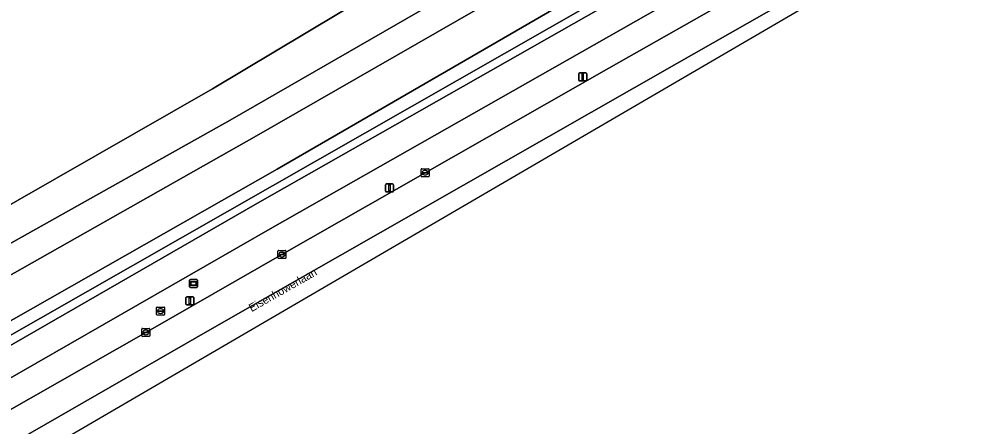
# Model space of a CAD drawing. Extents: x 162417 to 163722, y 384268 to 385417.
# Drawn here: x 163386 to 163504.3, y 384534 to 384584.8 of the extents above; entities that cross this region are included whole.
import ezdxf

# ---------------------------------------------------------------- set-up
doc = ezdxf.new("R2010")
doc.units = 0
for name, color, linetype in [('IMGEO_Berm_groen', 7, 'Continuous'), ('IMGEO_Erf', 7, 'Continuous'), ('IMGEO_Fietspad_gesloten', 7, 'Continuous'), ('IMGEO_Groenvoorziening', 7, 'Continuous'), ('IMGEO_Hek', 7, 'Continuous'), ('IMGEO_Kolk', 7, 'Continuous'), ('IMGEO_Lichtmast', 7, 'Continuous'), ('IMGEO_Openbare_ruimte_label', 7, 'Continuous'), ('IMGEO_Rijbaan_regionaal_gesloten', 7, 'Continuous'), ('IMGEO_Rioolput', 7, 'Continuous'), ('IMGEO_Wegwijzer', 7, 'Continuous')]:
    doc.layers.add(name, color=color, linetype=linetype)

msp = doc.modelspace()

# ---------------------------------------------------------------- linework, layer by layer
at = {"layer": 'IMGEO_Berm_groen'}
for points in [[(163563.61, 384641.94), (163546.21, 384631.66), (163524.74, 384619.5), (163513.73, 384613.26), (163500, 384605.49), (163486.44, 384597.82), (163417.72, 384558.76), (163354.58, 384522.52), (163336.98, 384512.3), (163315.8, 384500), (163237.63, 384454.43), (163127.28, 384389.63), (163118.59, 384384.62), (163112.28, 384381.2)], [(163159.7, 384404.66), (163177.43, 384415.09), (163194.3, 384425.01), (163209.47, 384433.92), (163228.94, 384445.36), (163245.84, 384455.28), (163261.89, 384464.66), (163280.53, 384475.54), (163295.71, 384484.37), (163315.27, 384495.76), (163322.55, 384500), (163332.19, 384505.61), (163338.72, 384509.39), (163350.03, 384515.94), (163367.01, 384525.72), (163384.01, 384535.44), (163401.9, 384545.65), (163418.91, 384555.39), (163436.8, 384565.61), (163459.74, 384578.68), (163476.38, 384588.12)]]:
    msp.add_lwpolyline(points, dxfattribs=at)
at = {"layer": 'IMGEO_Erf'}
msp.add_lwpolyline([(163339.91, 384591.46), (163333.25, 384589.21), (163336.72, 384578.85), (163337.08, 384577.8), (163340.67, 384567.34), (163339.73, 384567.05), (163345.24, 384548.88), (163353.61, 384549.68), (163356.3, 384545.21), (163410.24, 384576.09), (163477.05, 384616.06)], dxfattribs=at)
at = {"layer": 'IMGEO_Fietspad_gesloten'}
for points in [[(163557.36, 384642.39), (163544.38, 384634.73), (163522.82, 384622.53), (163511.15, 384615.92), (163500, 384609.6), (163484.5, 384600.84), (163415.87, 384561.8), (163356.28, 384527.51), (163355.13, 384526.85), (163345.85, 384521.53), (163335.19, 384515.32), (163308.87, 384500), (163214.31, 384444.96), (163137, 384399.43), (163115.64, 384387.12)], [(163417.72, 384558.76), (163486.44, 384597.82), (163500, 384605.49), (163513.73, 384613.26), (163524.74, 384619.5), (163546.21, 384631.66), (163563.61, 384641.94)], [(163112.28, 384381.2), (163118.59, 384384.62), (163127.28, 384389.63), (163237.63, 384454.43), (163315.8, 384500), (163336.98, 384512.3), (163354.58, 384522.52), (163417.72, 384558.76)]]:
    msp.add_lwpolyline(points, dxfattribs=at)
at = {"layer": 'IMGEO_Groenvoorziening'}
for points in [[(163499.85, 384626.96), (163497.99, 384631.97), (163492.66, 384639.09), (163494.07, 384640.6), (163490.39, 384642.26), (163488.85, 384640.4), (163492.65, 384633.03), (163494.18, 384625.45), (163477.05, 384616.06), (163410.24, 384576.09), (163356.3, 384545.21), (163353.61, 384549.68), (163345.24, 384548.88), (163350.85, 384530.37)], [(163354.5, 384529.76), (163418.32, 384566.07), (163500, 384613.36), (163507.38, 384617.63), (163508.24, 384618.88), (163503.38, 384623.68)], [(163501.9, 384620.88), (163500, 384619.4), (163496.13, 384616.41), (163415.73, 384570.23), (163353.96, 384535.29), (163350.39, 384546.23), (163352.19, 384546.65), (163356.61, 384540.9), (163412.42, 384572.17), (163489.45, 384616.52), (163497.84, 384621.57)], [(163497.84, 384621.57), (163489.45, 384616.52), (163412.42, 384572.17), (163356.61, 384540.9), (163352.19, 384546.65), (163350.39, 384546.23), (163353.96, 384535.29), (163415.73, 384570.23), (163496.13, 384616.41), (163500, 384619.4), (163501.9, 384620.88)], [(163350.85, 384530.37), (163351.38, 384528.63), (163354.09, 384527.69), (163510.33, 384616.81), (163508.24, 384618.88), (163507.38, 384617.63), (163500, 384613.36), (163418.32, 384566.07), (163354.5, 384529.76)], [(163484.5, 384600.84), (163500, 384609.6), (163511.15, 384615.92), (163510.33, 384616.81), (163354.09, 384527.69), (163351.38, 384528.63), (163350.85, 384530.37), (163349.88, 384531.24), (163348.95, 384532.05), (163349.14, 384531.4), (163350.42, 384529), (163351.11, 384528.06), (163351.63, 384527.49)], [(163355.13, 384526.85), (163356.28, 384527.51), (163415.87, 384561.8), (163484.5, 384600.84)]]:
    msp.add_lwpolyline(points, dxfattribs=at)
at = {"layer": 'IMGEO_Hek'}
msp.add_lwpolyline([(163510.33, 384616.81), (163354.09, 384527.69), (163351.38, 384528.63), (163350.85, 384530.37)], dxfattribs=at)
at = {"layer": 'IMGEO_Kolk'}
for p, q in [((163436.3, 384565.18), (163436.3, 384566.03)), ((163436.37, 384566.11), (163437.23, 384566.11)), ((163436.79, 384565.89), (163436.81, 384565.89)), ((163437.3, 384566.03), (163437.3, 384565.18)), ((163437.23, 384565.11), (163436.37, 384565.11)), ((163436.56, 384565.6), (163436.56, 384565.61)), ((163436.6, 384565.65), (163437, 384565.65)), ((163436.99, 384565.56), (163436.6, 384565.56)), ((163436.81, 384565.33), (163436.78, 384565.33)), ((163437.04, 384565.61), (163437.04, 384565.6)), ((163418.4, 384554.96), (163418.4, 384555.82)), ((163418.48, 384555.89), (163419.33, 384555.89)), ((163418.66, 384555.38), (163418.66, 384555.4)), ((163419.1, 384555.35), (163418.7, 384555.35)), ((163418.71, 384555.43), (163419.1, 384555.43)), ((163418.89, 384555.67), (163418.92, 384555.67)), ((163419.15, 384555.4), (163419.15, 384555.38)), ((163419.41, 384555.82), (163419.41, 384554.96)), ((163419.33, 384554.89), (163418.48, 384554.89)), ((163418.91, 384555.11), (163418.89, 384555.11)), ((163401.4, 384545.23), (163401.4, 384546.08)), ((163401.47, 384546.15), (163402.32, 384546.15)), ((163401.7, 384545.7), (163402.09, 384545.7)), ((163401.88, 384545.93), (163401.91, 384545.93)), ((163402.4, 384546.08), (163402.4, 384545.23)), ((163402.32, 384545.15), (163401.47, 384545.15)), ((163401.65, 384545.65), (163401.65, 384545.66)), ((163402.09, 384545.61), (163401.69, 384545.61)), ((163401.91, 384545.37), (163401.88, 384545.37)), ((163402.14, 384545.66), (163402.14, 384545.65))]:
    msp.add_line(p, q, dxfattribs=at)
for points in [[(163436.3, 384565.18), (163436.3, 384566.03)], [(163436.37, 384566.11), (163437.23, 384566.11)], [(163437.3, 384566.03), (163437.3, 384565.18)], [(163437.23, 384565.11), (163436.37, 384565.11)], [(163418.4, 384554.96), (163418.4, 384555.82)], [(163418.48, 384555.89), (163419.33, 384555.89)], [(163419.41, 384555.82), (163419.41, 384554.96)], [(163419.33, 384554.89), (163418.48, 384554.89)], [(163401.4, 384545.23), (163401.4, 384546.08)], [(163401.47, 384546.15), (163402.32, 384546.15)], [(163402.4, 384546.08), (163402.4, 384545.23)], [(163402.32, 384545.15), (163401.47, 384545.15)]]:
    msp.add_lwpolyline(points, dxfattribs=at)
for centre, radius, start, end in [((163436.37, 384566.03), 0.0765, 91.552, 178.448), ((163436.37, 384566.03), 0.0765, 91.552, 178.448), ((163437.22, 384566.03), 0.0765, 1.552, 88.448), ((163437.22, 384566.03), 0.0765, 1.552, 88.448), ((163436.37, 384565.18), 0.0765, 181.552, 268.448), ((163436.37, 384565.18), 0.0765, 181.552, 268.448), ((163436.6, 384565.61), 0.0403, 85.8775, 175.7526), ((163436.59, 384565.6), 0.0366, 178.938, 274.7102), ((163437, 384565.61), 0.043, 264.8664, 352.4533), ((163437, 384565.61), 0.0386, 1.7309, 96.639), ((163437.22, 384565.18), 0.0765, 271.552, 358.448), ((163437.22, 384565.18), 0.0765, 271.552, 358.448), ((163418.48, 384555.82), 0.0765, 91.552, 178.448), ((163418.48, 384555.82), 0.0765, 91.552, 178.448), ((163418.7, 384555.39), 0.0403, 85.8775, 175.7526), ((163418.7, 384555.38), 0.0366, 178.938, 274.7102), ((163419.11, 384555.4), 0.0386, 1.7309, 96.639), ((163419.1, 384555.39), 0.043, 264.8664, 352.4533), ((163419.33, 384555.82), 0.0765, 1.552, 88.448), ((163419.33, 384555.82), 0.0765, 1.552, 88.448), ((163418.48, 384554.97), 0.0765, 181.552, 268.448), ((163418.48, 384554.97), 0.0765, 181.552, 268.448), ((163419.33, 384554.97), 0.0765, 271.552, 358.448), ((163419.33, 384554.97), 0.0765, 271.552, 358.448), ((163401.47, 384546.08), 0.0765, 91.552, 178.448), ((163401.47, 384546.08), 0.0765, 91.552, 178.448), ((163401.69, 384545.66), 0.0403, 85.8775, 175.7526), ((163402.1, 384545.66), 0.0386, 1.7309, 96.639), ((163402.32, 384546.08), 0.0765, 1.552, 88.448), ((163402.32, 384546.08), 0.0765, 1.552, 88.448), ((163401.47, 384545.23), 0.0765, 181.552, 268.448), ((163401.47, 384545.23), 0.0765, 181.552, 268.448), ((163401.69, 384545.65), 0.0366, 178.938, 274.7102), ((163402.1, 384545.65), 0.043, 264.8664, 352.4533), ((163402.32, 384545.23), 0.0765, 271.552, 358.448), ((163402.32, 384545.23), 0.0765, 271.552, 358.448)]:
    msp.add_arc(centre, radius, start, end, dxfattribs=at)
for centre, major_axis, ratio, start_param, end_param in [((163436.79, 384565.61), (-0.387, 0.002), 0.722429, 4.712389, 7.853982), ((163436.81, 384565.61), (-0.39, 0.002), 0.717154, 1.570796, 4.712389), ((163418.89, 384555.39), (-0.387, 0.002), 0.722429, 4.712389, 7.853982), ((163418.92, 384555.39), (-0.39, 0.002), 0.717154, 1.570796, 4.712389), ((163401.88, 384545.65), (-0.387, 0.002), 0.722429, 4.712389, 7.853982), ((163401.91, 384545.65), (-0.39, 0.002), 0.717154, 1.570796, 4.712389)]:
    msp.add_ellipse(centre, major_axis=major_axis, ratio=ratio, start_param=start_param, end_param=end_param, dxfattribs=at)
at = {"layer": 'IMGEO_Lichtmast'}
for p, q in [((163455.99, 384577.18), (163455.99, 384577.98)), ((163455.99, 384577.98), (163455.99, 384577.18)), ((163456.09, 384578.08), (163456.88, 384578.08)), ((163456.88, 384578.08), (163456.09, 384578.08)), ((163456.98, 384577.98), (163456.98, 384577.18)), ((163456.98, 384577.18), (163456.98, 384577.98)), ((163456.88, 384577.08), (163456.09, 384577.08)), ((163456.09, 384577.08), (163456.88, 384577.08)), ((163431.84, 384563.31), (163431.84, 384564.11)), ((163431.84, 384564.11), (163431.84, 384563.31)), ((163431.94, 384564.21), (163432.73, 384564.21)), ((163432.73, 384564.21), (163431.94, 384564.21)), ((163432.83, 384564.11), (163432.83, 384563.31)), ((163432.83, 384563.31), (163432.83, 384564.11)), ((163432.73, 384563.21), (163431.94, 384563.21)), ((163431.94, 384563.21), (163432.73, 384563.21)), ((163406.91, 384549.2), (163406.91, 384550)), ((163406.91, 384550), (163406.91, 384549.2)), ((163407.01, 384550.1), (163407.8, 384550.1)), ((163407.8, 384550.1), (163407.01, 384550.1)), ((163407.9, 384550), (163407.9, 384549.2)), ((163407.9, 384549.2), (163407.9, 384550)), ((163407.8, 384549.1), (163407.01, 384549.1)), ((163407.01, 384549.1), (163407.8, 384549.1))]:
    msp.add_line(p, q, dxfattribs=at)
for points in [[(163456.41, 384577.96), (163456.56, 384577.96), (163456.56, 384577.21), (163456.41, 384577.21), (163456.41, 384577.96)], [(163432.26, 384564.09), (163432.41, 384564.09), (163432.41, 384563.34), (163432.26, 384563.34), (163432.26, 384564.09)], [(163407.33, 384549.98), (163407.48, 384549.98), (163407.48, 384549.23), (163407.33, 384549.23), (163407.33, 384549.98)]]:
    msp.add_lwpolyline(points, dxfattribs=at)
for centre, start, end in [((163456.09, 384577.98), 90, 180), ((163456.09, 384577.98), 90, 180), ((163456.88, 384577.98), 0, 90), ((163456.88, 384577.98), 360, 90), ((163456.09, 384577.18), 180, 270), ((163456.09, 384577.18), 180, 270), ((163456.88, 384577.18), 270, 0), ((163456.88, 384577.18), 270, 0), ((163431.94, 384564.11), 90, 180), ((163431.94, 384564.11), 90, 180), ((163432.73, 384564.11), 0, 90), ((163432.73, 384564.11), 360, 90), ((163431.94, 384563.31), 180, 270), ((163431.94, 384563.31), 180, 270), ((163432.73, 384563.31), 270, 0), ((163432.73, 384563.31), 270, 0), ((163407.01, 384550), 90, 180), ((163407.01, 384550), 90, 180), ((163407.8, 384550), 0, 90), ((163407.8, 384550), 360, 90), ((163407.01, 384549.2), 180, 270), ((163407.01, 384549.2), 180, 270), ((163407.8, 384549.2), 270, 0), ((163407.8, 384549.2), 270, 0)]:
    msp.add_arc(centre, 0.1, start, end, dxfattribs=at)
at = {"layer": 'IMGEO_Rijbaan_regionaal_gesloten'}
for points in [[(163125.21, 384384.53), (163121.26, 384382.35), (163122.97, 384379.11), (163123.09, 384378.89), (163132.36, 384384.34), (163150.61, 384395.07), (163192.96, 384420.03), (163245.34, 384450.73), (163340.62, 384506.15), (163340.63, 384506.16), (163409.89, 384545.98), (163468.25, 384579.24), (163528.5, 384613.59), (163596.05, 384651.58), (163618.53, 384663.57), (163649.64, 384681.23), (163688.73, 384703.3), (163698.75, 384708.85)], [(163508.78, 384606.54), (163500, 384601.57), (163492.12, 384597.11), (163476.38, 384588.12), (163459.74, 384578.68), (163436.8, 384565.61), (163418.91, 384555.39), (163401.9, 384545.65), (163384.01, 384535.44), (163367.01, 384525.72), (163350.03, 384515.94), (163338.72, 384509.39), (163332.19, 384505.61), (163322.55, 384500), (163315.27, 384495.76), (163295.71, 384484.37), (163280.53, 384475.54), (163261.89, 384464.66), (163245.84, 384455.28), (163228.94, 384445.36), (163209.47, 384433.92), (163194.3, 384425.01), (163177.43, 384415.09), (163159.7, 384404.66)]]:
    msp.add_lwpolyline(points, dxfattribs=at)
msp.add_lwpolyline([(163124.26, 384376.65), (163154.21, 384393.89), (163262.49, 384457.04), (163488.66, 384588.94), (163667.11, 384689.65), (163699.55, 384707.36), (163698.75, 384708.85), (163688.73, 384703.3), (163649.64, 384681.23), (163618.53, 384663.57), (163596.05, 384651.58), (163528.5, 384613.59), (163468.25, 384579.24), (163409.89, 384545.98), (163340.63, 384506.16), (163340.62, 384506.15), (163245.34, 384450.73), (163192.96, 384420.03), (163150.61, 384395.07), (163132.36, 384384.34), (163123.09, 384378.89)], close=True, dxfattribs=at)
at = {"layer": 'IMGEO_Rioolput'}
for p, q in [((163403.24, 384547.9), (163403.24, 384548.75)), ((163403.31, 384548.82), (163404.16, 384548.82)), ((163403.5, 384548.32), (163403.5, 384548.33)), ((163403.54, 384548.37), (163403.94, 384548.37)), ((163403.93, 384548.28), (163403.54, 384548.28)), ((163403.73, 384548.6), (163403.75, 384548.6)), ((163403.98, 384548.33), (163403.98, 384548.32)), ((163404.24, 384548.75), (163404.24, 384547.9)), ((163404.16, 384547.82), (163403.31, 384547.82)), ((163403.75, 384548.04), (163403.72, 384548.04))]:
    msp.add_line(p, q, dxfattribs=at)
for points in [[(163403.24, 384547.9), (163403.24, 384548.75)], [(163403.31, 384548.82), (163404.16, 384548.82)], [(163404.24, 384548.75), (163404.24, 384547.9)], [(163404.16, 384547.82), (163403.31, 384547.82)]]:
    msp.add_lwpolyline(points, dxfattribs=at)
for centre, radius, start, end in [((163403.31, 384548.75), 0.0765, 91.552, 178.448), ((163403.31, 384548.75), 0.0765, 91.552, 178.448), ((163403.54, 384548.33), 0.0403, 85.8775, 175.7526), ((163403.53, 384548.32), 0.0366, 178.938, 274.7102), ((163403.94, 384548.32), 0.043, 264.8664, 352.4533), ((163403.94, 384548.33), 0.0386, 1.7309, 96.639), ((163404.16, 384548.75), 0.0765, 1.552, 88.448), ((163404.16, 384548.75), 0.0765, 1.552, 88.448), ((163403.31, 384547.9), 0.0765, 181.552, 268.448), ((163403.31, 384547.9), 0.0765, 181.552, 268.448), ((163404.16, 384547.9), 0.0765, 271.552, 358.448), ((163404.16, 384547.9), 0.0765, 271.552, 358.448)]:
    msp.add_arc(centre, radius, start, end, dxfattribs=at)
for centre, major_axis, ratio, start_param, end_param in [((163403.72, 384548.32), (-0.387, 0.002), 0.722429, 4.712389, 7.853982), ((163403.75, 384548.32), (-0.39, 0.002), 0.717154, 1.570796, 4.712389)]:
    msp.add_ellipse(centre, major_axis=major_axis, ratio=ratio, start_param=start_param, end_param=end_param, dxfattribs=at)
at = {"layer": 'IMGEO_Wegwijzer'}
for p, q in [((163407.37, 384551.37), (163407.37, 384552.17)), ((163407.37, 384552.17), (163407.37, 384551.37)), ((163407.47, 384552.27), (163408.26, 384552.27)), ((163408.26, 384552.27), (163407.47, 384552.27)), ((163408.36, 384552.17), (163408.36, 384551.37)), ((163408.36, 384551.37), (163408.36, 384552.17)), ((163408.26, 384551.27), (163407.47, 384551.27)), ((163407.47, 384551.27), (163408.26, 384551.27))]:
    msp.add_line(p, q, dxfattribs=at)
for points in [[(163407.47, 384552), (163408.26, 384552), (163408.26, 384551.53), (163407.47, 384551.53), (163407.47, 384552)], [(163407.54, 384551.93), (163407.54, 384551.6), (163408.2, 384551.6), (163408.2, 384551.93), (163407.54, 384551.93)]]:
    msp.add_lwpolyline(points, dxfattribs=at)
for centre, start, end in [((163407.47, 384552.17), 90, 180), ((163407.47, 384552.17), 90, 180), ((163408.26, 384552.17), 0, 90), ((163408.26, 384552.17), 360, 90), ((163407.47, 384551.37), 180, 270), ((163407.47, 384551.37), 180, 270), ((163408.26, 384551.37), 270, 0), ((163408.26, 384551.37), 270, 0)]:
    msp.add_arc(centre, 0.1, start, end, dxfattribs=at)

# ---------------------------------------------------------------- texts
at = {"layer": 'IMGEO_Openbare_ruimte_label'}
msp.add_text('Eisenhowerlaan', height=1, rotation=29.6667, dxfattribs=at).set_placement((163415.12, 384548.18))

doc.saveas('drawing.dxf')
